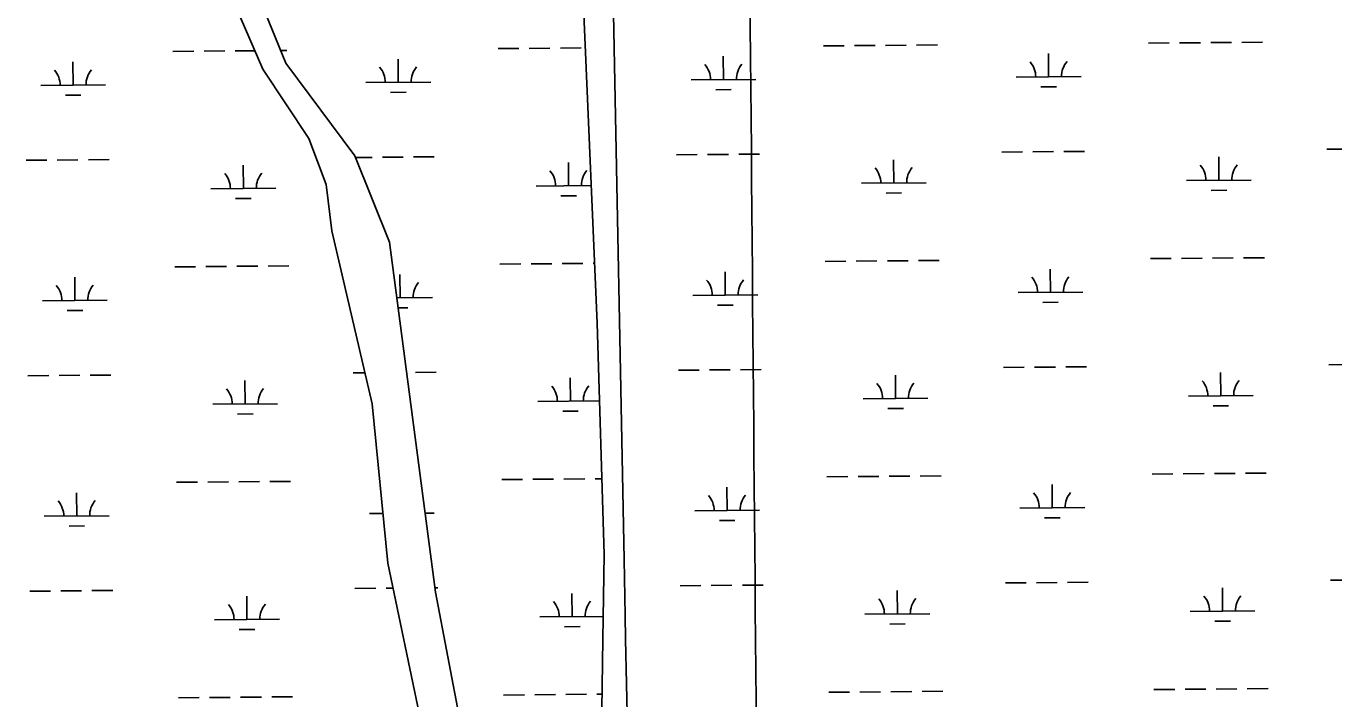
# Model space of a CAD drawing. Extents: x 3568792 to 3606828, y 529143 to 554785.
# Drawn here: x 3590941 to 3592959, y 549010 to 550048 of the extents above; entities that cross this region are included whole.
import ezdxf

# ---------------------------------------------------------------- set-up
doc = ezdxf.new("R2010")
doc.units = 0
for name, color, linetype in [('V-GRID-MAJR', 7, 'Continuous'), ('V-TOPO-SHOR', 7, 'Continuous'), ('V-WETL-SWMP', 7, 'Continuous')]:
    doc.layers.add(name, color=color, linetype=linetype)

msp = doc.modelspace()

# ---------------------------------------------------------------- linework, layer by layer
at = {"layer": 'V-GRID-MAJR'}
msp.add_spline([(3592189.876, 534709.392), (3592137.8910000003, 540767.1), (3592085.88, 546827.892), (3592033.8680000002, 552888.7), (3592033.842, 552891.768)], degree=3, dxfattribs=at)
at = {"layer": 'V-TOPO-SHOR'}
for p, q in [((3591863.317996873, 549224.7509794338), (3591830.977000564, 550899.7700037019)), ((3591082.922047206, 550498.7510570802), (3591305.557068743, 549981.8810831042)), ((3591305.557068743, 549981.8810831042), (3591376.8010718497, 549874.94308686)), ((3591376.8010718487, 549874.94308686), (3591403.5170750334, 549803.6500907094)), ((3591403.5170750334, 549803.6500907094), (3591412.42207917, 549732.3580957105)), ((3591412.42207917, 549732.3580957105), (3591474.7600931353, 549465.0111125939)), ((3591474.7600931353, 549465.0111125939), (3591498.5509425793, 549219.0339305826)), ((3591498.5509425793, 549219.0339305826), (3591549.8279611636, 548975.2679530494)), ((3591864.9939969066, 549138.1609796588), (3591863.317996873, 549224.7509794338)), ((3591865.754996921, 549101.4719797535), (3591864.9939969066, 549138.1609796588)), ((3591868.9899969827, 548945.3859801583), (3591865.754996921, 549101.4719797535))]:
    msp.add_line(p, q, dxfattribs=at)
msp.add_lwpolyline([(3591768.64, 550819.566), (3591822.072, 549589.773), (3591832.536, 549232.539), (3591830.6780000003, 549101.4720000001), (3591828.613, 548955.841), (3591839.561, 548650.385), (3591852.824, 548354.2930000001), (3591869.345, 548055.355), (3591888.021, 547787.0160000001), (3591897.461, 547612.491), (3591901.025, 547539.961), (3591899.31, 547519.095), (3591896.367, 547517.949), (3591890.829, 547528.205), (3591828.785, 547878), (3591769.915, 548228.469), (3591702.663, 548521.533), (3591629.3880000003, 548874.715), (3591572.049, 549174.258), (3591501.477, 549714.535), (3591448.044, 549848.208), (3591341.179, 549990.7930000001), (3590967.151, 550908.682)], dxfattribs=at)
at = {"layer": 'V-WETL-SWMP'}
for p, q in [((3591863.3179968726, 549224.7509794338), (3591830.977000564, 550899.770003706)), ((3591082.9220472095, 550498.7510570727), (3591305.5570687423, 549981.8810831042)), ((3592266.8918983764, 550018.4809508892), (3592298.8907597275, 550018.7508993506)), ((3592314.890190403, 550018.8858735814), (3592346.889051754, 550019.155822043)), ((3592672.785455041, 550021.9051458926), (3592704.784316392, 550022.175094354)), ((3592720.7837470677, 550022.3100685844), (3592752.7826084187, 550022.5800170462)), ((3592768.7820390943, 550022.714991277), (3592800.780900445, 550022.9849397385)), ((3592816.7803311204, 550023.1199139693), (3592848.7791924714, 550023.3898624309)), ((3591167.115659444, 550009.2032507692), (3591199.114519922, 550009.4731992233)), ((3591215.1139501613, 550009.60817345), (3591247.1128106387, 550009.8781219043)), ((3591263.1122408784, 550010.0130961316), (3591293.329766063, 550010.2680169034)), ((3591333.106545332, 550010.6034289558), (3591343.108931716, 550010.6878109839)), ((3591669.0053329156, 550013.437134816), (3591701.0041940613, 550013.7070832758)), ((3591717.003624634, 550013.8420575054), (3591749.00248578, 550014.1120059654)), ((3591765.001916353, 550014.2469801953), (3591797.0007774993, 550014.5169286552)), ((3592016.7368690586, 549965.6267900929), (3592016.433177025, 550001.6255090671)), ((3592170.895314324, 550017.6711055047), (3592202.8941756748, 550017.9410539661)), ((3592218.89360635, 550018.0760281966), (3592250.892467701, 550018.3459766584)), ((3592518.6270097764, 549969.860830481), (3592518.3233177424, 550005.8595494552)), ((3591012.957221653, 549957.1589373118), (3591012.6535273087, 549993.1576549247)), ((3591305.5570687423, 549981.8810831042), (3591376.8010718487, 549874.9430868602)), ((3591514.846889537, 549961.3928200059), (3591514.543196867, 549997.3915385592)), ((3591464.8486689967, 549960.9710255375), (3591564.845110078, 549961.8146144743)), ((3591966.738648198, 549965.2049956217), (3592066.73508992, 549966.048584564)), ((3592468.6287889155, 549969.4390360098), (3592568.625230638, 549970.2826249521)), ((3590962.959002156, 549956.7371428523), (3591062.95544115, 549957.5807317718)), ((3591001.08782418, 549941.6272563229), (3591025.086969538, 549941.8297176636)), ((3591502.977491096, 549945.8611386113), (3591526.9766369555, 549946.0635999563)), ((3592004.867470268, 549950.0951085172), (3592028.866616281, 549950.2975698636)), ((3592506.7576109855, 549954.3291489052), (3592530.756756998, 549954.5316102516)), ((3591376.8010718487, 549874.9430868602), (3591403.5170750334, 549803.6500907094)), ((3592948.0855341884, 549858.0477166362), (3592980.08439554, 549858.3176650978)), ((3590940.52561476, 549841.1117874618), (3590972.524475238, 549841.3817359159)), ((3590988.523905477, 549841.5167101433), (3591020.522765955, 549841.7866585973)), ((3591036.5221961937, 549841.9216328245), (3591068.521056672, 549842.1915812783)), ((3591449.165438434, 549845.4026127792), (3591474.4141368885, 549845.6156155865)), ((3591490.4135674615, 549845.7505898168), (3591522.412428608, 549846.0205382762)), ((3591538.4118591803, 549846.1555125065), (3591570.4107203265, 549846.4254609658)), ((3591777.6390381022, 549801.7420267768), (3591777.3353454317, 549837.7407453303)), ((3591944.305252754, 549849.5796358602), (3591976.304114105, 549849.8495843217)), ((3591992.3035447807, 549849.9845585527), (3592024.3024061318, 549850.2545070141)), ((3592040.3018368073, 549850.3894812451), (3592072.3006981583, 549850.6594297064)), ((3592279.5290164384, 549805.9759949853), (3592279.2253244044, 549841.97471396)), ((3592446.195393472, 549853.8136762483), (3592478.194254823, 549854.0836247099)), ((3592494.193685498, 549854.2185989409), (3592526.192546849, 549854.4885474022)), ((3592542.1919775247, 549854.6235216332), (3592574.1908388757, 549854.8934700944)), ((3592781.4191571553, 549810.2100353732), (3592781.1154651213, 549846.2087543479)), ((3591275.7493722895, 549797.5081482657), (3591275.4456779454, 549833.5068658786)), ((3591225.751152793, 549797.0863538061), (3591325.7475917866, 549797.929942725)), ((3591403.5170750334, 549803.6500907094), (3591412.42207917, 549732.3580957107)), ((3591727.640817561, 549801.3202323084), (3591812.8494969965, 549802.0390688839)), ((3592229.5307955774, 549805.5542005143), (3592329.527237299, 549806.3977894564)), ((3592731.420936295, 549809.7882409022), (3592831.4173780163, 549810.6318298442)), ((3591263.8799748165, 549781.9764672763), (3591287.879120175, 549782.1789286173)), ((3591765.769639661, 549786.2103453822), (3591789.76878552, 549786.4128067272)), ((3592267.659617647, 549790.4443134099), (3592291.6587636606, 549790.6467747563)), ((3592769.549758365, 549794.6783537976), (3592793.5489043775, 549794.880815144)), ((3591412.42207917, 549732.3580957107), (3591474.7600931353, 549465.0111125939)), ((3591169.922090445, 549676.5401012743), (3591201.920950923, 549676.8100497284)), ((3591217.9203811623, 549676.9450239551), (3591249.9192416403, 549677.2149724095)), ((3591265.9186718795, 549677.3499466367), (3591297.9175323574, 549677.6198950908)), ((3591313.916962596, 549677.7548693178), (3591345.9158230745, 549678.024817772)), ((3591671.8117484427, 549680.7739766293), (3591703.810609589, 549681.0439250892)), ((3591719.810040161, 549681.1788993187), (3591751.808901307, 549681.4488477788)), ((3591767.8083318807, 549681.5838220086), (3591799.8071930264, 549681.8537704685)), ((3591815.806623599, 549681.9887446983), (3591818.064613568, 549682.0077935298)), ((3592173.7017239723, 549685.0079434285), (3592205.7005853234, 549685.2778918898)), ((3592221.700015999, 549685.4128661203), (3592253.69887735, 549685.6828145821)), ((3592269.6983080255, 549685.8177888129), (3592301.6971693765, 549686.0877372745)), ((3592317.696600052, 549686.2227115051), (3592349.695461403, 549686.4926599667)), ((3592675.5918646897, 549689.2419838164), (3592707.590726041, 549689.5119322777)), ((3592723.590156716, 549689.6469065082), (3592755.589018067, 549689.91685497)), ((3592771.5884487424, 549690.0518292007), (3592803.5873100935, 549690.3217776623)), ((3592819.586740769, 549690.456751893), (3592851.58560212, 549690.7267003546)), ((3591015.7636526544, 549624.495787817), (3591015.45995831, 549660.4945054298)), ((3591517.6533050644, 549628.7296618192), (3591517.3496123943, 549664.7283803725)), ((3592019.5432787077, 549632.9636280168), (3592019.2395866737, 549668.9623469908)), ((3592521.433419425, 549637.1976684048), (3592521.1297273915, 549673.196387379)), ((3592471.4351985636, 549636.7758739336), (3592571.431640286, 549637.6194628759)), ((3590965.765433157, 549624.0739933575), (3591065.7618721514, 549624.9175822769)), ((3591512.6905481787, 549628.6877950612), (3591567.6515256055, 549629.1514562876)), ((3591969.5450578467, 549632.5418335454), (3592069.541499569, 549633.3854224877)), ((3592007.673879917, 549617.431946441), (3592031.6730259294, 549617.6344077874)), ((3592509.5640206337, 549621.6659868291), (3592533.563166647, 549621.8684481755)), ((3591003.8942551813, 549608.964106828), (3591027.8934005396, 549609.1665681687)), ((3591514.704025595, 549613.2732322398), (3591529.7830524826, 549613.4004417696)), ((3591947.111662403, 549516.916473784), (3591979.1105237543, 549517.1864222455)), ((3591995.10995443, 549517.3213964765), (3592027.108815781, 549517.5913449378)), ((3592043.1082464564, 549517.7263191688), (3592075.1071078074, 549517.9962676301)), ((3592449.0018031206, 549521.150514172), (3592481.0006644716, 549521.4204626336)), ((3592497.000095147, 549521.5554368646), (3592528.998956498, 549521.8253853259)), ((3592544.9983871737, 549521.960359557), (3592576.997248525, 549522.2303080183)), ((3592950.891943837, 549525.38455456), (3592982.8908051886, 549525.6545030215)), ((3590943.3320457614, 549508.4486379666), (3590975.33090624, 549508.7185864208)), ((3590991.3303364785, 549508.8535606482), (3591023.329196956, 549509.1235091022)), ((3591039.328627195, 549509.2584833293), (3591071.327487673, 549509.5284317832)), ((3591278.5558032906, 549464.8449987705), (3591278.252108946, 549500.8437163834)), ((3591445.222172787, 549512.6826782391), (3591463.608219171, 549512.8377864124)), ((3591541.2182747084, 549513.4923543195), (3591573.2171358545, 549513.762302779)), ((3591780.4454536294, 549469.07886859), (3591780.1417609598, 549505.0775871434)), ((3592282.3354260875, 549473.3128329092), (3592282.031734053, 549509.3115518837)), ((3592784.225566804, 549477.546873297), (3592783.9218747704, 549513.5455922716)), ((3592734.2273459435, 549477.125078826), (3592834.223787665, 549477.9686677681)), ((3591228.5575837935, 549464.4232043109), (3591328.5540227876, 549465.2667932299)), ((3591474.7600931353, 549465.0111125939), (3591498.5509425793, 549219.0339305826)), ((3591730.4472330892, 549468.6570741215), (3591825.5961907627, 549469.459768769)), ((3591768.576055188, 549453.5471871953), (3591792.575201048, 549453.7496485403)), ((3592232.3372052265, 549472.8910384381), (3592332.333646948, 549473.7346273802)), ((3592270.466027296, 549457.7811513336), (3592294.465173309, 549457.98361268)), ((3592772.3561680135, 549462.0151917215), (3592796.3553140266, 549462.2176530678)), ((3591266.686405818, 549449.3133177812), (3591290.6855511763, 549449.5157791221)), ((3592224.506425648, 549352.7497040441), (3592256.505286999, 549353.0196525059)), ((3592272.504717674, 549353.1546267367), (3592304.503579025, 549353.4245751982)), ((3592320.5030097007, 549353.559549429), (3592352.5018710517, 549353.8294978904)), ((3592678.398274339, 549356.5788217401), (3592710.39713569, 549356.8487702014)), ((3592726.396566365, 549356.983744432), (3592758.395427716, 549357.2536928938)), ((3592774.3948583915, 549357.3886671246), (3592806.3937197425, 549357.658615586)), ((3592822.393150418, 549357.7935898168), (3592854.392011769, 549358.0635382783)), ((3591172.728521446, 549343.8769517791), (3591204.7273819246, 549344.1469002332)), ((3591220.7268121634, 549344.2818744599), (3591252.7256726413, 549344.5518229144)), ((3591268.7251028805, 549344.6867971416), (3591300.7239633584, 549344.9567455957)), ((3591316.7233935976, 549345.0917198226), (3591348.7222540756, 549345.3616682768)), ((3591674.6181639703, 549348.1108184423), (3591706.617025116, 549348.3807669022)), ((3591722.616455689, 549348.5157411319), (3591754.615316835, 549348.7856895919)), ((3591770.614747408, 549348.9206638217), (3591802.613608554, 549349.1906122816)), ((3591818.613039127, 549349.3255865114), (3591829.1125138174, 549349.4141620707)), ((3592022.3496883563, 549300.3004659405), (3592022.0459963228, 549336.2991849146)), ((3592176.5081336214, 549352.3447813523), (3592208.5069949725, 549352.6147298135)), ((3592524.239829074, 549304.5345063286), (3592523.93613704, 549340.5332253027)), ((3591018.5700836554, 549291.8326383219), (3591018.266389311, 549327.8313559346)), ((3590968.571864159, 549291.4108438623), (3591068.5683031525, 549292.2544327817)), ((3591470.461991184, 549295.6448841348), (3591491.1242916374, 549295.8191952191)), ((3591556.098856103, 549296.3671621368), (3591570.457941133, 549296.4882981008)), ((3591972.3514674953, 549299.8786714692), (3592072.3479092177, 549300.7222604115)), ((3592474.2416082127, 549304.1127118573), (3592574.238049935, 549304.9563007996)), ((3591006.7006861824, 549276.3009573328), (3591030.699831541, 549276.5034186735)), ((3592010.480289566, 549284.7687843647), (3592034.4794355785, 549284.9712457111)), ((3592512.370430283, 549289.0028247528), (3592536.369576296, 549289.2052860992)), ((3591498.5509425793, 549219.0339305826), (3591549.8279611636, 548975.2679530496)), ((3591864.9939969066, 549138.1609796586), (3591863.3179968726, 549224.7509794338)), ((3592953.698353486, 549192.7213924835), (3592985.697214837, 549192.991340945)), ((3590946.138476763, 549175.7854884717), (3590978.137337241, 549176.0554369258)), ((3590994.13676748, 549176.1904111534), (3591026.1356279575, 549176.4603596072)), ((3591042.1350581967, 549176.5953338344), (3591074.1339186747, 549176.8652822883)), ((3591448.028603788, 549180.0195287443), (3591480.027464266, 549180.2894771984)), ((3591496.026894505, 549180.4244514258), (3591506.6537222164, 549180.5141013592)), ((3591571.160726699, 549181.0581208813), (3591576.023551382, 549181.0991445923)), ((3591783.251869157, 549136.4157104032), (3591782.948176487, 549172.4144289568)), ((3591949.9180720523, 549184.2533117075), (3591981.916933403, 549184.5232601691)), ((3591997.9163640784, 549184.6582344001), (3592029.9152254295, 549184.9281828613)), ((3592045.914656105, 549185.0631570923), (3592077.913517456, 549185.3331055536)), ((3592285.1418357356, 549140.6496708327), (3592284.8381437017, 549176.6483898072)), ((3592451.808212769, 549188.4873520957), (3592483.8070741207, 549188.7573005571)), ((3592499.806504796, 549188.8922747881), (3592531.805366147, 549189.1622232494)), ((3592547.8047968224, 549189.2971974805), (3592579.803658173, 549189.5671459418)), ((3592787.031976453, 549144.8837112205), (3592786.728284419, 549180.8824301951)), ((3591281.362234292, 549132.1818492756), (3591281.0585399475, 549168.1805668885)), ((3591231.3640147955, 549131.760054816), (3591331.3604537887, 549132.6036437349)), ((3591733.253648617, 549135.9939159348), (3591831.179065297, 549136.8200333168)), ((3591865.754996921, 549101.4719797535), (3591864.9939969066, 549138.1609796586)), ((3592235.1436148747, 549140.2278763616), (3592335.1400565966, 549141.0714653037)), ((3592737.0337555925, 549144.4619167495), (3592837.0301973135, 549145.3055056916)), ((3591269.492836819, 549116.6501682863), (3591293.491982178, 549116.8526296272)), ((3591771.3824707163, 549120.8840290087), (3591795.381616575, 549121.0864903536)), ((3592273.2724369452, 549125.1179892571), (3592297.2715829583, 549125.3204506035)), ((3592775.162577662, 549129.352029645), (3592799.1617236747, 549129.5544909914)), ((3591868.9899969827, 548945.3859801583), (3591865.754996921, 549101.4719797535)), ((3591175.5349524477, 549011.2138022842), (3591207.5338129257, 549011.4837507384)), ((3591223.533243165, 549011.6187249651), (3591255.5321036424, 549011.8886734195)), ((3591271.531533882, 549012.0236476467), (3591303.5303943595, 549012.2935961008)), ((3591319.5298245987, 549012.4285703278), (3591351.5286850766, 549012.6985187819)), ((3591677.4245794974, 549015.4476602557), (3591709.4234406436, 549015.7176087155)), ((3591725.4228712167, 549015.8525829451), (3591757.421732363, 549016.1225314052)), ((3591773.4211629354, 549016.257505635), (3591805.420024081, 549016.5274540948)), ((3591821.4194546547, 549016.6624283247), (3591829.476367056, 549016.7303979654)), ((3592179.31454327, 549019.6816192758), (3592211.313404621, 549019.9515677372)), ((3592227.3128352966, 549020.0865419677), (3592259.3116966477, 549020.3564904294)), ((3592275.311127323, 549020.4914646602), (3592307.3099886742, 549020.7614131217)), ((3592323.30941935, 549020.8963873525), (3592355.308280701, 549021.166335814)), ((3592681.2046839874, 549023.9156596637), (3592713.203545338, 549024.185608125)), ((3592729.202976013, 549024.3205823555), (3592761.201837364, 549024.5905308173)), ((3592777.2012680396, 549024.7255050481), (3592809.2001293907, 549024.9954535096)), ((3592825.199560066, 549025.1304277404), (3592857.1984214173, 549025.4003762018))]:
    msp.add_line(p, q, dxfattribs=at)
msp.add_lwpolyline([(3591768.64, 550819.566), (3591822.072, 549589.773), (3591832.536, 549232.539), (3591830.6780000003, 549101.4720000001), (3591828.613, 548955.841), (3591839.561, 548650.385), (3591852.824, 548354.2930000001), (3591869.345, 548055.355), (3591888.021, 547787.0160000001), (3591897.461, 547612.491), (3591901.025, 547539.961), (3591899.31, 547519.095), (3591896.367, 547517.949), (3591890.829, 547528.205), (3591828.785, 547878), (3591769.915, 548228.469), (3591702.663, 548521.533), (3591629.3880000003, 548874.715), (3591572.049, 549174.258), (3591501.477, 549714.535), (3591448.044, 549848.208), (3591341.179, 549990.7930000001), (3590967.151, 550908.682)], dxfattribs=at)
for centre, radius, start, end in [((3590957.7122473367, 549957.167700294), 35.246287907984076, 359.71152654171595, 41.25518487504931), ((3591068.194185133, 549958.0997468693), 35.24628790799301, 139.71152352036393, 181.25518185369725), ((3591459.60191409, 549961.4015829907), 35.24628790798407, 359.7115265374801, 41.255184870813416), ((3591570.083854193, 549962.3336295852), 35.24628790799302, 139.7115235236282, 181.2551818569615), ((3591961.491893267, 549965.6355530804), 35.24628790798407, 359.7115265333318, 41.255184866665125), ((3592071.9738340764, 549966.5675996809), 35.246287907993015, 139.71152352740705, 181.25518186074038), ((3592463.3820339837, 549969.8695934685), 35.24628790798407, 359.7115265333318, 41.255184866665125), ((3592573.8639747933, 549970.801640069), 35.246287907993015, 139.71152352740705, 181.25518186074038), ((3591220.504397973, 549797.5169112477), 35.246287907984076, 359.71152654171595, 41.25518487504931), ((3591330.9863357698, 549798.4489578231), 35.24628790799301, 139.71152352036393, 181.25518185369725), ((3591722.3940626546, 549801.7507897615), 35.24628790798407, 359.7115265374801, 41.255184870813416), ((3591832.8760027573, 549802.6828363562), 35.24628790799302, 139.7115235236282, 181.2551818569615), ((3592224.2840406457, 549805.9847579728), 35.24628790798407, 359.7115265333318, 41.255184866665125), ((3592334.765981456, 549806.9168045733), 35.246287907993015, 139.71152352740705, 181.25518186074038), ((3592726.174181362, 549810.2187983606), 35.24628790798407, 359.7115265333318, 41.255184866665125), ((3592836.6561221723, 549811.1508449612), 35.246287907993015, 139.71152352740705, 181.25518186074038), ((3591964.298302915, 549632.9723910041), 35.24628790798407, 359.7115265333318, 41.255184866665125), ((3592074.780243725, 549633.9044376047), 35.246287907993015, 139.71152352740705, 181.25518186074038), ((3592466.1884436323, 549637.2064313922), 35.24628790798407, 359.7115265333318, 41.255184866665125), ((3592576.6703844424, 549638.1384779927), 35.246287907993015, 139.71152352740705, 181.25518186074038), ((3590960.5186783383, 549624.5045507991), 35.246287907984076, 359.71152654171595, 41.25518487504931), ((3591071.0006161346, 549625.4365973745), 35.24628790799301, 139.71152352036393, 181.25518185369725), ((3591572.89026972, 549629.6704713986), 35.24628790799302, 139.7115235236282, 181.2551818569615), ((3592227.090450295, 549473.3215958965), 35.24628790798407, 359.7115265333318, 41.255184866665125), ((3592337.572391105, 549474.2536424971), 35.246287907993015, 139.71152352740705, 181.25518186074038), ((3592728.9805910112, 549477.5556362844), 35.24628790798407, 359.7115265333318, 41.255184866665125), ((3592839.4625318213, 549478.4876828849), 35.246287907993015, 139.71152352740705, 181.25518186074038), ((3591223.3108289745, 549464.8537617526), 35.246287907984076, 359.71152654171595, 41.25518487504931), ((3591333.7927667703, 549465.785808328), 35.24628790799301, 139.71152352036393, 181.25518185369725), ((3591725.2004781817, 549469.0876315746), 35.24628790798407, 359.7115265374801, 41.255184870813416), ((3591835.6824182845, 549470.0196781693), 35.24628790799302, 139.7115235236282, 181.2551818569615), ((3590963.32510934, 549291.841401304), 35.246287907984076, 359.71152654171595, 41.25518487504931), ((3591073.807047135, 549292.7734478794), 35.24628790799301, 139.71152352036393, 181.25518185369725), ((3591967.104712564, 549300.3092289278), 35.24628790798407, 359.7115265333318, 41.255184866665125), ((3592077.5866533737, 549301.2412755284), 35.246287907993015, 139.71152352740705, 181.25518186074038), ((3592468.994853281, 549304.543269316), 35.24628790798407, 359.7115265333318, 41.255184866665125), ((3592579.4767940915, 549305.4753159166), 35.246287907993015, 139.71152352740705, 181.25518186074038), ((3591226.1172599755, 549132.1906122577), 35.246287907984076, 359.71152654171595, 41.25518487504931), ((3591336.5991977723, 549133.122658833), 35.24628790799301, 139.71152352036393, 181.25518185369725), ((3591728.00689371, 549136.424473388), 35.24628790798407, 359.7115265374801, 41.255184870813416), ((3591838.4888338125, 549137.3565199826), 35.24628790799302, 139.7115235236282, 181.2551818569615), ((3592229.896859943, 549140.65843382), 35.24628790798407, 359.7115265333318, 41.255184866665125), ((3592340.378800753, 549141.5904804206), 35.246287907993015, 139.71152352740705, 181.25518186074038), ((3592731.78700066, 549144.8924742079), 35.24628790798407, 359.7115265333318, 41.255184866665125), ((3592842.2689414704, 549145.8245208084), 35.246287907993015, 139.71152352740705, 181.25518186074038)]:
    msp.add_arc(centre, radius, start, end, dxfattribs=at)

doc.saveas('drawing.dxf')
